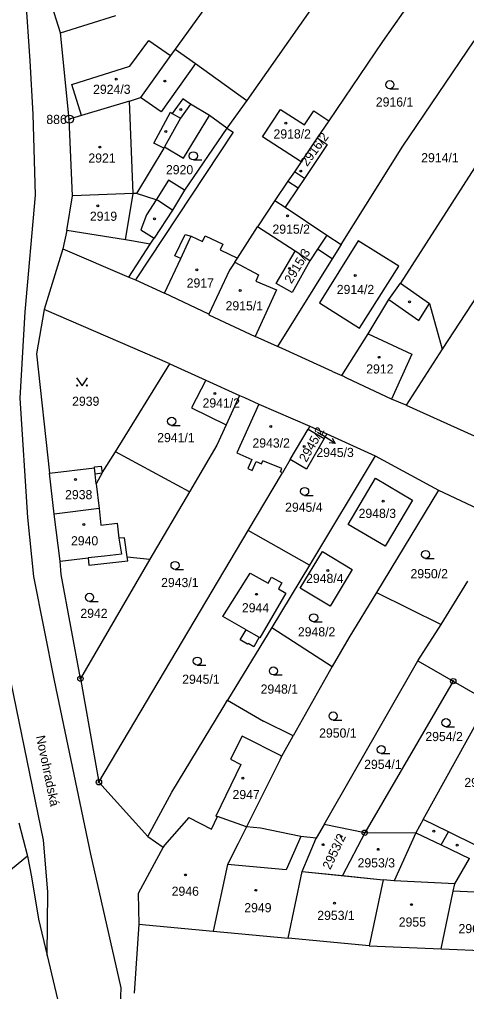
# Model space of a CAD drawing. Extents: x -755819 to -753140, y -1169796 to -1166000.
# Drawn here: x -754221.9 to -754138.8, y -1168994.1 to -1168813.6 of the extents above; entities that cross this region are included whole.
import ezdxf

# ---------------------------------------------------------------- set-up
doc = ezdxf.new("R2010")
doc.units = 0
for name, color, linetype in [('Vrstva 1', 7, 'Continuous'), ('Vrstva 15', 7, 'Continuous'), ('Vrstva 16', 7, 'Continuous'), ('Vrstva 17', 7, 'Continuous'), ('Vrstva 18', 7, 'Continuous'), ('Vrstva 19', 7, 'Continuous'), ('Vrstva 24', 7, 'Continuous'), ('Vrstva 25', 7, 'Continuous'), ('Vrstva 4', 7, 'Continuous'), ('Vrstva 6', 7, 'Continuous')]:
    doc.layers.add(name, color=color, linetype=linetype)

msp = doc.modelspace()

# ---------------------------------------------------------------- linework, layer by layer
at = {"layer": 'Vrstva 1'}
for p, q in [((-754136.85, -1168741.61), (-754192.93, -1168819.06)), ((-754133.92, -1168763.44), (-754179.64, -1168828.63)), ((-754146.29, -1168806.16), (-754154.42, -1168817.65)), ((-754219.86, -1168821.22), (-754220.85, -1168806.9)), ((-754214.24, -1168816.05), (-754216.13, -1168809.96)), ((-754214.24, -1168816.05), (-754203.93, -1168812.84)), ((-754212.59, -1168832.08), (-754214.24, -1168816.05)), ((-754201.33, -1168822.27), (-754197.85, -1168817.45)), ((-754197.85, -1168817.45), (-754193.78, -1168820.25)), ((-754154.42, -1168817.65), (-754164.37, -1168832.36)), ((-754150.61, -1168837.08), (-754137.39, -1168817.51)), ((-754193.78, -1168820.25), (-754199.34, -1168828.07)), ((-754192.93, -1168819.06), (-754193.78, -1168820.25)), ((-754192.93, -1168819.06), (-754189.14, -1168821.75)), ((-754219.32, -1168831.15), (-754219.86, -1168821.22)), ((-754212.1, -1168825.64), (-754201.33, -1168822.27)), ((-754189.14, -1168821.75), (-754179.64, -1168828.63)), ((-754125.69, -1168822.97), (-754151.06, -1168862.5)), ((-754210.35, -1168831.41), (-754212.1, -1168825.64)), ((-754201.39, -1168828.73), (-754199.34, -1168828.07)), ((-754201.39, -1168828.73), (-754210.35, -1168831.41)), ((-754190.1, -1168829.27), (-754191.92, -1168831.87)), ((-754186.53, -1168831.4), (-754190.1, -1168829.27)), ((-754179.64, -1168828.63), (-754183.32, -1168833.74)), ((-754218.86, -1168846.18), (-754219.32, -1168831.15)), ((-754210.35, -1168831.41), (-754212.59, -1168832.08)), ((-754183.32, -1168833.74), (-754186.53, -1168831.4)), ((-754176.7, -1168835.38), (-754173.37, -1168830.26)), ((-754173.37, -1168830.26), (-754168.91, -1168833.15)), ((-754168.91, -1168833.15), (-754167.16, -1168830.53)), ((-754167.16, -1168830.53), (-754164.37, -1168832.36)), ((-754114.82, -1168830.95), (-754143.31, -1168874.8)), ((-754211.99, -1168846.33), (-754212.59, -1168832.08)), ((-754191.92, -1168831.87), (-754194.89, -1168837.21)), ((-754164.37, -1168832.36), (-754166.53, -1168835.55)), ((-754183.32, -1168833.74), (-754182.18, -1168834.49)), ((-754169.55, -1168840.03), (-754176.7, -1168835.38)), ((-754166.53, -1168835.55), (-754169.55, -1168840.03)), ((-754164.7, -1168836.76), (-754168.93, -1168843.1)), ((-754166.53, -1168835.55), (-754164.7, -1168836.76)), ((-754162.11, -1168855.33), (-754150.61, -1168837.08)), ((-754195.05, -1168837.49), (-754200.11, -1168845.86)), ((-754195.05, -1168837.49), (-754194.89, -1168837.21)), ((-754169.55, -1168840.03), (-754170.79, -1168841.86)), ((-754170.79, -1168841.86), (-754171.97, -1168843.6)), ((-754171.97, -1168843.6), (-754174.39, -1168847.17)), ((-754168.93, -1168843.1), (-754170.09, -1168844.85)), ((-754200.75, -1168845.85), (-754211.99, -1168846.33)), ((-754200.11, -1168845.86), (-754200.75, -1168845.85)), ((-754196.46, -1168847.04), (-754200.11, -1168845.86)), ((-754170.09, -1168844.85), (-754172.49, -1168848.44)), ((-754220.81, -1168867.88), (-754218.86, -1168846.18)), ((-754213.06, -1168852.74), (-754211.99, -1168846.33)), ((-754196.12, -1168847.15), (-754196.46, -1168847.04)), ((-754193.4, -1168848.95), (-754196.12, -1168847.15)), ((-754174.39, -1168847.17), (-754177.61, -1168852.08)), ((-754174.39, -1168847.17), (-754172.49, -1168848.44)), ((-754193.4, -1168848.95), (-754196.86, -1168854.19)), ((-754172.49, -1168848.44), (-754164.74, -1168853.6)), ((-754213.06, -1168852.74), (-754213.78, -1168856.15)), ((-754181.35, -1168857.86), (-754177.61, -1168852.08)), ((-754170.66, -1168856.6), (-754177.61, -1168852.08)), ((-754197.59, -1168855.27), (-754196.86, -1168854.19)), ((-754192.98, -1168857.44), (-754191.07, -1168853.47)), ((-754191.07, -1168853.47), (-754189.97, -1168853.83)), ((-754189.97, -1168853.83), (-754187.88, -1168854.8)), ((-754187.88, -1168854.8), (-754187.38, -1168853.71)), ((-754187.38, -1168853.71), (-754184.07, -1168855.26)), ((-754158.94, -1168854.67), (-754166.09, -1168866.18)), ((-754164.74, -1168853.6), (-754162.11, -1168855.33)), ((-754151.36, -1168859.38), (-754158.94, -1168854.67)), ((-754213.78, -1168856.15), (-754217.27, -1168867.41)), ((-754213.78, -1168856.15), (-754201.51, -1168861.39)), ((-754201.51, -1168861.39), (-754197.59, -1168855.27)), ((-754184.07, -1168855.26), (-754184.58, -1168856.34)), ((-754184.58, -1168856.34), (-754181.35, -1168857.86)), ((-754174.14, -1168862.58), (-754170.66, -1168856.6)), ((-754167.89, -1168858.4), (-754170.66, -1168856.6)), ((-754166.47, -1168856.23), (-754167.89, -1168858.4)), ((-754163.79, -1168857.99), (-754166.47, -1168856.23)), ((-754162.11, -1168855.33), (-754163.79, -1168857.99)), ((-754194.9, -1168864.38), (-754191.89, -1168857.95)), ((-754191.89, -1168857.95), (-754192.98, -1168857.44)), ((-754181.85, -1168858.63), (-754182.83, -1168860.14)), ((-754181.85, -1168858.63), (-754181.35, -1168857.86)), ((-754163.79, -1168857.99), (-754173.94, -1168874.28)), ((-754167.89, -1168858.4), (-754171.21, -1168864.24)), ((-754182.83, -1168860.14), (-754186.66, -1168868.26)), ((-754158.71, -1168870.89), (-754151.36, -1168859.38)), ((-754201.51, -1168861.39), (-754200.31, -1168861.9)), ((-754200.31, -1168861.9), (-754194.9, -1168864.38)), ((-754171.21, -1168864.24), (-754174.14, -1168862.58)), ((-754153.22, -1168865.58), (-754151.06, -1168862.5)), ((-754151.06, -1168862.5), (-754145.68, -1168866.28)), ((-754186.66, -1168868.26), (-754194.9, -1168864.38)), ((-754157.08, -1168871.93), (-754153.22, -1168865.58)), ((-754217.27, -1168867.41), (-754218.71, -1168875.67)), ((-754193.91, -1168877.5), (-754217.27, -1168867.41)), ((-754166.09, -1168866.18), (-754158.71, -1168870.89)), ((-754145.68, -1168866.28), (-754143.31, -1168874.8)), ((-754221.75, -1168883.91), (-754220.81, -1168867.88)), ((-754186.66, -1168868.26), (-754186.65, -1168868.38)), ((-754186.65, -1168868.38), (-754178.04, -1168872.44)), ((-754173.94, -1168874.28), (-754178.04, -1168872.44)), ((-754161.98, -1168879.7), (-754157.08, -1168871.93)), ((-754173.08, -1168874.67), (-754173.94, -1168874.28)), ((-754163.71, -1168878.92), (-754173.08, -1168874.67)), ((-754143.31, -1168874.8), (-754149.99, -1168885.17)), ((-754218.71, -1168875.67), (-754216.29, -1168897.79)), ((-754204.02, -1168893.86), (-754193.91, -1168877.5)), ((-754193.91, -1168877.5), (-754187.26, -1168880.51)), ((-754163.71, -1168878.92), (-754161.98, -1168879.7)), ((-754160.89, -1168880.2), (-754161.98, -1168879.7)), ((-754152.72, -1168884.08), (-754160.89, -1168880.2)), ((-754187.26, -1168880.51), (-754189.89, -1168885.66)), ((-754187.26, -1168880.51), (-754180.97, -1168883.36)), ((-754220.33, -1168906.05), (-754221.75, -1168883.91)), ((-754180.97, -1168883.36), (-754183.48, -1168888.85)), ((-754180.97, -1168883.36), (-754180.05, -1168883.77)), ((-754180.05, -1168883.77), (-754177.4, -1168884.97)), ((-754189.89, -1168885.66), (-754183.48, -1168888.85)), ((-754177.4, -1168884.97), (-754181.48, -1168894.03)), ((-754177.4, -1168884.97), (-754167.9, -1168889.1)), ((-754149.99, -1168885.17), (-754152.72, -1168884.08)), ((-754149.99, -1168885.17), (-754137.39, -1168890.89)), ((-754183.48, -1168888.85), (-754185.2, -1168892.6)), ((-754167.9, -1168889.1), (-754168.21, -1168889.62)), ((-754167.9, -1168889.1), (-754164.77, -1168890.51)), ((-754171.56, -1168895.27), (-754168.21, -1168889.62)), ((-754168.21, -1168889.62), (-754165.24, -1168891.37)), ((-754164.77, -1168890.51), (-754165.24, -1168891.37)), ((-754164.77, -1168890.51), (-754155.75, -1168894.57)), ((-754185.2, -1168892.6), (-754190.26, -1168901.28)), ((-754165.24, -1168891.37), (-754168.56, -1168897.05)), ((-754206.51, -1168897.77), (-754204.02, -1168893.86)), ((-754190.26, -1168901.28), (-754204.02, -1168893.86)), ((-754181.48, -1168894.03), (-754178.68, -1168895.28)), ((-754155.75, -1168894.57), (-754167.99, -1168914.86)), ((-754155.75, -1168894.57), (-754143.99, -1168900.98)), ((-754207.94, -1168896.64), (-754206.7, -1168896.51)), ((-754207.92, -1168896.83), (-754207.94, -1168896.64)), ((-754206.7, -1168896.51), (-754206.51, -1168897.77)), ((-754178.68, -1168895.28), (-754179.42, -1168896.94)), ((-754178.62, -1168897.3), (-754177.87, -1168895.64)), ((-754177.87, -1168895.64), (-754176.9, -1168896.07)), ((-754176.9, -1168896.07), (-754176.65, -1168895.5)), ((-754173.12, -1168896.91), (-754176.65, -1168895.5)), ((-754171.56, -1168895.27), (-754173.01, -1168897.72)), ((-754168.56, -1168897.05), (-754171.56, -1168895.27)), ((-754216.29, -1168897.79), (-754207.92, -1168896.83)), ((-754215.38, -1168905.39), (-754216.29, -1168897.79)), ((-754206.51, -1168897.77), (-754207.58, -1168899.79)), ((-754179.42, -1168896.94), (-754178.62, -1168897.3)), ((-754179.36, -1168908.42), (-754173.01, -1168897.72)), ((-754173.39, -1168897.55), (-754173.12, -1168896.91)), ((-754173.01, -1168897.72), (-754173.39, -1168897.55)), ((-754207.58, -1168899.79), (-754207.05, -1168904.36)), ((-754160.81, -1168907.33), (-754155.71, -1168898.74)), ((-754155.71, -1168898.74), (-754148.85, -1168902.82)), ((-754190.26, -1168901.28), (-754197.65, -1168913.76)), ((-754143.99, -1168900.98), (-754155.55, -1168919.94)), ((-754143.99, -1168900.98), (-754134.18, -1168905.59)), ((-754148.85, -1168902.82), (-754153.94, -1168911.37)), ((-754207.05, -1168904.36), (-754215.38, -1168905.39)), ((-754214.32, -1168914.14), (-754215.38, -1168905.39)), ((-754219.18, -1168916.98), (-754220.33, -1168906.05)), ((-754153.94, -1168911.37), (-754160.81, -1168907.33)), ((-754207.09, -1168955.18), (-754179.36, -1168908.42)), ((-754167.99, -1168914.86), (-754179.36, -1168908.42)), ((-754169.71, -1168919.16), (-754165.58, -1168912.32)), ((-754165.58, -1168912.32), (-754160.02, -1168915.67)), ((-754214.32, -1168914.14), (-754209.09, -1168913.55)), ((-754214.09, -1168916.61), (-754214.32, -1168914.14)), ((-754197.65, -1168913.76), (-754210.52, -1168935.95)), ((-754209.09, -1168913.55), (-754208.94, -1168914.87)), ((-754208.94, -1168914.87), (-754201.75, -1168914.05)), ((-754201.75, -1168914.05), (-754201.86, -1168913.31)), ((-754201.86, -1168913.31), (-754197.65, -1168913.76)), ((-754184.07, -1168924.39), (-754179.02, -1168916.37)), ((-754179.02, -1168916.37), (-754175.65, -1168918.24)), ((-754167.99, -1168914.86), (-754174.99, -1168926.47)), ((-754160.02, -1168915.67), (-754164.15, -1168922.51)), ((-754215.32, -1168936.3), (-754219.18, -1168916.98)), ((-754210.52, -1168935.95), (-754214.09, -1168916.61)), ((-754175.65, -1168918.24), (-754175.04, -1168917.14)), ((-754175.04, -1168917.14), (-754173.14, -1168918.19)), ((-754173.14, -1168918.19), (-754173.76, -1168919.3)), ((-754143.51, -1168925.89), (-754138.57, -1168917.84)), ((-754217.41, -1168965.95), (-754226.89, -1168919.78)), ((-754172.38, -1168920.07), (-754177.19, -1168928.35)), ((-754173.76, -1168919.3), (-754172.38, -1168920.07)), ((-754164.15, -1168922.51), (-754169.71, -1168919.16)), ((-754155.55, -1168919.94), (-754160.69, -1168928.38)), ((-754155.55, -1168919.94), (-754143.51, -1168925.89)), ((-754179.75, -1168926.88), (-754184.07, -1168924.39)), ((-754174.99, -1168926.47), (-754183.19, -1168939.96)), ((-754180.84, -1168928.77), (-754179.75, -1168926.88)), ((-754174.99, -1168926.47), (-754163.74, -1168933.69)), ((-754147.84, -1168932.63), (-754143.51, -1168925.89)), ((-754179.48, -1168929.56), (-754180.84, -1168928.77)), ((-754177.33, -1168928.27), (-754178.33, -1168930.02)), ((-754177.19, -1168928.35), (-754177.33, -1168928.27)), ((-754160.69, -1168928.38), (-754163.74, -1168933.69)), ((-754179.39, -1168929.41), (-754179.48, -1168929.56)), ((-754178.33, -1168930.02), (-754179.39, -1168929.41)), ((-754165.27, -1168963.02), (-754147.84, -1168932.63)), ((-754147.84, -1168932.63), (-754141.28, -1168936.42)), ((-754163.74, -1168933.69), (-754170.99, -1168946.57)), ((-754208.62, -1168968.52), (-754215.32, -1168936.3)), ((-754210.52, -1168935.95), (-754207.09, -1168955.18)), ((-754141.28, -1168936.42), (-754157.71, -1168964.56)), ((-754141.28, -1168936.42), (-754134.7, -1168940.22)), ((-754184.02, -1168941.33), (-754183.19, -1168939.96)), ((-754183.19, -1168939.96), (-754176.5, -1168943.87)), ((-754193.57, -1168957.06), (-754184.02, -1168941.33)), ((-754146.85, -1168962.09), (-754134.7, -1168940.22)), ((-754170.99, -1168946.57), (-754176.5, -1168943.87)), ((-754173.1, -1168950.33), (-754170.99, -1168946.57)), ((-754173.22, -1168950.54), (-754173.46, -1168951.1)), ((-754173.22, -1168950.54), (-754173.1, -1168950.33)), ((-754173.46, -1168951.1), (-754179.65, -1168963.44)), ((-754207.09, -1168955.18), (-754198.03, -1168965.25)), ((-754198.03, -1168965.25), (-754193.57, -1168957.06)), ((-754186.18, -1168963.91), (-754185.09, -1168961.56)), ((-754179.65, -1168963.44), (-754185.09, -1168961.56)), ((-754221.97, -1168962.73), (-754220.37, -1168968.93)), ((-754190.37, -1168961.75), (-754194.92, -1168966.84)), ((-754190.37, -1168961.75), (-754186.18, -1168963.91)), ((-754179.65, -1168963.44), (-754181.22, -1168966.57)), ((-754177.05, -1168963.73), (-754179.65, -1168963.44)), ((-754165.27, -1168963.02), (-754166.72, -1168965.55)), ((-754157.71, -1168964.56), (-754165.27, -1168963.02)), ((-754146.85, -1168962.09), (-754148.23, -1168964.57)), ((-754142.15, -1168964.42), (-754146.85, -1168962.09)), ((-754169.61, -1168965.25), (-754177.05, -1168963.73)), ((-754157.71, -1168964.56), (-754161.85, -1168972.52)), ((-754157.21, -1168964.66), (-754157.71, -1168964.56)), ((-754148.23, -1168964.57), (-754157.21, -1168964.66)), ((-754148.23, -1168964.57), (-754152.24, -1168973.52)), ((-754136.78, -1168967.08), (-754142.15, -1168964.42)), ((-754216.6, -1168975.56), (-754217.41, -1168965.95)), ((-754198.03, -1168965.25), (-754195.15, -1168967.26)), ((-754194.92, -1168966.84), (-754195.15, -1168967.26)), ((-754181.22, -1168966.57), (-754183.18, -1168970.46)), ((-754166.72, -1168965.55), (-754169.61, -1168965.25)), ((-754169.36, -1168971.74), (-754166.72, -1168965.55)), ((-754202.95, -1168993.33), (-754208.62, -1168968.52)), ((-754195.15, -1168967.26), (-754199.79, -1168975.85)), ((-754220.37, -1168968.93), (-754230.48, -1168977.13)), ((-754220.37, -1168968.93), (-754219.59, -1168972.78)), ((-754183.18, -1168970.46), (-754185.88, -1168982.82)), ((-754140.98, -1168974.02), (-754138.26, -1168969.34)), ((-754171.93, -1168984.11), (-754169.36, -1168971.74)), ((-754169.36, -1168971.74), (-754161.85, -1168972.52)), ((-754219.59, -1168972.78), (-754218.33, -1168980.6)), ((-754161.85, -1168972.52), (-754154.29, -1168973.31)), ((-754154.29, -1168973.31), (-754156.86, -1168985.56)), ((-754152.24, -1168973.52), (-754154.29, -1168973.31)), ((-754141.28, -1168975.43), (-754140.98, -1168974.02)), ((-754216.71, -1168987.36), (-754216.6, -1168975.56)), ((-754199.79, -1168975.85), (-754199.65, -1168981.56)), ((-754143.51, -1168986.09), (-754141.28, -1168975.43)), ((-754218.33, -1168980.6), (-754216.71, -1168987.36)), ((-754199.65, -1168981.56), (-754200.57, -1168994.32)), ((-754199.65, -1168981.56), (-754185.88, -1168982.82)), ((-754185.88, -1168982.82), (-754171.93, -1168984.11)), ((-754156.86, -1168985.56), (-754171.93, -1168984.11)), ((-754156.86, -1168985.56), (-754143.51, -1168986.09)), ((-754143.51, -1168986.09), (-754133.11, -1168986.56)), ((-754216.71, -1168987.36), (-754214.2, -1168997.83)), ((-754203.67, -1169010.81), (-754202.95, -1168993.33))]:
    msp.add_line(p, q, dxfattribs=at)
at = {"layer": 'Vrstva 16'}
for p in [(-754166.47, -1168890.18), (-754163.18, -1168892.28)]:
    msp.add_line(p, (-754165.71, -1168890.67), dxfattribs=at)
msp.add_lwpolyline([(-754163.76, -1168891.32), (-754163.18, -1168892.28), (-754164.29, -1168892.17)], dxfattribs=at)
at = {"layer": 'Vrstva 24'}
for centre, radius in [((-754212.59, -1168832.08), 0.75), ((-754212.59, -1168832.08), 0.1), ((-754210.52, -1168935.95), 0.5), ((-754210.52, -1168935.95), 0.1), ((-754141.28, -1168936.42), 0.5), ((-754141.28, -1168936.42), 0.1), ((-754207.09, -1168955.18), 0.5), ((-754207.09, -1168955.18), 0.1), ((-754157.71, -1168964.56), 0.5), ((-754157.71, -1168964.56), 0.1)]:
    msp.add_circle(centre, radius, dxfattribs=at)
at = {"layer": 'Vrstva 25'}
for p, q in [((-754153.04, -1168826.43), (-754151.44, -1168826.43)), ((-754189.55, -1168839.64), (-754187.95, -1168839.64)), ((-754211.23, -1168880.09), (-754210.23, -1168881.59)), ((-754210.23, -1168881.59), (-754209.23, -1168880.09)), ((-754193.58, -1168888.93), (-754191.98, -1168888.93)), ((-754168.88, -1168901.95), (-754167.28, -1168901.95)), ((-754146.41, -1168913.65), (-754144.81, -1168913.65)), ((-754192.95, -1168915.69), (-754191.35, -1168915.69)), ((-754208.83, -1168921.61), (-754207.23, -1168921.61)), ((-754167.2, -1168925.4), (-754165.6, -1168925.4)), ((-754188.82, -1168933.44), (-754187.22, -1168933.44)), ((-754174.68, -1168935.27), (-754173.08, -1168935.27)), ((-754163.59, -1168943.64), (-754161.99, -1168943.64)), ((-754142.62, -1168944.88), (-754141.02, -1168944.88)), ((-754154.64, -1168949.87), (-754153.04, -1168949.87))]:
    msp.add_line(p, q, dxfattribs=at)
for points in [[(-754161.98, -1168965.11), (-754161.89, -1168965.26), (-754161.98, -1168965.41), (-754162.16, -1168965.41), (-754162.25, -1168965.26), (-754162.16, -1168965.11)], [(-754165.35, -1168966.62), (-754165.26, -1168966.77), (-754165.35, -1168966.92), (-754165.53, -1168966.92), (-754165.62, -1168966.77), (-754165.53, -1168966.62)], [(-754155.13, -1168967.49), (-754155.04, -1168967.64), (-754155.13, -1168967.79), (-754155.31, -1168967.79), (-754155.4, -1168967.64), (-754155.31, -1168967.49)]]:
    msp.add_lwpolyline(points, close=True, dxfattribs=at)
for centre, radius in [((-754203.86, -1168824.67), 0.175), ((-754194.82, -1168825), 0.175), ((-754153.04, -1168825.68), 0.75), ((-754191.87, -1168830.27), 0.175), ((-754172.39, -1168832.82), 0.175), ((-754194.68, -1168834.35), 0.175), ((-754206.9, -1168837.25), 0.175), ((-754189.55, -1168838.89), 0.75), ((-754169.61, -1168841.71), 0.175), ((-754207.32, -1168848.19), 0.175), ((-754196.76, -1168850.6), 0.175), ((-754172.03, -1168850.01), 0.175), ((-754188.92, -1168860.04), 0.175), ((-754171.71, -1168859.78), 0.175), ((-754159.47, -1168861.12), 0.175), ((-754180.85, -1168863.89), 0.175), ((-754149.38, -1168866), 0.175), ((-754155.06, -1168876.29), 0.175), ((-754211.13, -1168881.54), 0.112), ((-754209.33, -1168881.54), 0.112), ((-754185.53, -1168883.02), 0.175), ((-754193.58, -1168888.18), 0.75), ((-754175.18, -1168889.14), 0.175), ((-754168.94, -1168892.85), 0.175), ((-754211.44, -1168898.97), 0.175), ((-754168.88, -1168901.2), 0.75), ((-754154.28, -1168903.02), 0.175), ((-754209.91, -1168907.33), 0.175), ((-754146.41, -1168912.9), 0.75), ((-754192.95, -1168914.94), 0.75), ((-754164.57, -1168915.87), 0.175), ((-754208.83, -1168920.86), 0.75), ((-754177.81, -1168920.3), 0.175), ((-754167.2, -1168924.65), 0.75), ((-754188.82, -1168932.69), 0.75), ((-754174.68, -1168934.52), 0.75), ((-754163.59, -1168942.89), 0.75), ((-754142.62, -1168944.13), 0.75), ((-754154.64, -1168949.12), 0.75), ((-754180.33, -1168954.45), 0.175), ((-754144.88, -1168964.29), 0.175), ((-754140.53, -1168966.89), 0.175), ((-754190.99, -1168972.4), 0.175), ((-754177.94, -1168975.25), 0.175), ((-754163.32, -1168977.63), 0.175), ((-754149.02, -1168977.91), 0.175)]:
    msp.add_circle(centre, radius, dxfattribs=at)
at = {"layer": 'Vrstva 4'}
for p, q in [((-754189.14, -1168821.75), (-754195.51, -1168830.74)), ((-754195.51, -1168830.74), (-754199.34, -1168828.07)), ((-754200.75, -1168845.85), (-754201.39, -1168828.73)), ((-754191.53, -1168828.33), (-754193.46, -1168831.01)), ((-754190.1, -1168829.27), (-754191.53, -1168828.33)), ((-754196.92, -1168836.53), (-754193.82, -1168830.81)), ((-754193.82, -1168830.81), (-754193.46, -1168831.01)), ((-754193.46, -1168831.01), (-754191.92, -1168831.87)), ((-754191.4, -1168839.32), (-754186.53, -1168831.4)), ((-754183.32, -1168833.74), (-754191.19, -1168845.27)), ((-754195.05, -1168837.49), (-754196.92, -1168836.53)), ((-754194.89, -1168837.21), (-754191.4, -1168839.32)), ((-754168.93, -1168843.1), (-754170.79, -1168841.86)), ((-754194.14, -1168843.4), (-754196.46, -1168847.04)), ((-754191.19, -1168845.27), (-754194.14, -1168843.4)), ((-754171.97, -1168843.6), (-754170.09, -1168844.85)), ((-754202.16, -1168854.49), (-754200.75, -1168845.85)), ((-754191.19, -1168845.27), (-754193.4, -1168848.95)), ((-754196.46, -1168847.04), (-754198.24, -1168849.82)), ((-754198.24, -1168849.82), (-754199.3, -1168852.65)), ((-754202.16, -1168854.49), (-754213.06, -1168852.74)), ((-754199.3, -1168852.65), (-754196.86, -1168854.19)), ((-754201.04, -1168854.66), (-754202.16, -1168854.49)), ((-754197.59, -1168855.27), (-754201.04, -1168854.66)), ((-754191.89, -1168857.95), (-754190.19, -1168854.3)), ((-754190.19, -1168854.3), (-754189.97, -1168853.83)), ((-754164.74, -1168853.6), (-754166.47, -1168856.23)), ((-754181.85, -1168858.63), (-754177.44, -1168861.01)), ((-754177.44, -1168861.01), (-754177.93, -1168862.18)), ((-754177.93, -1168862.18), (-754174.09, -1168863.78)), ((-754174.09, -1168863.78), (-754178.04, -1168872.44)), ((-754153.22, -1168865.58), (-754147.64, -1168869.48)), ((-754147.64, -1168869.48), (-754145.68, -1168866.28)), ((-754157.08, -1168871.93), (-754148.95, -1168875.73)), ((-754148.95, -1168875.73), (-754152.72, -1168884.08)), ((-754207.79, -1168897.92), (-754207.92, -1168896.83)), ((-754207.79, -1168897.92), (-754206.51, -1168897.77)), ((-754207.58, -1168899.79), (-754207.79, -1168897.92)), ((-754207.05, -1168904.36), (-754206.74, -1168907.44)), ((-754206.74, -1168907.44), (-754203.71, -1168907.07)), ((-754203.71, -1168907.07), (-754203.37, -1168909.9)), ((-754202.37, -1168909.78), (-754203.37, -1168909.9)), ((-754203.37, -1168909.9), (-754202.9, -1168912.85)), ((-754201.86, -1168913.31), (-754202.37, -1168909.78)), ((-754202.9, -1168912.85), (-754206.04, -1168913.2)), ((-754206.04, -1168913.2), (-754209.09, -1168913.55)), ((-754179.75, -1168926.88), (-754177.33, -1168928.27)), ((-754180.49, -1168946.63), (-754182.64, -1168950.93)), ((-754173.1, -1168950.33), (-754180.49, -1168946.63)), ((-754180.74, -1168951.88), (-754185.37, -1168961.46)), ((-754182.64, -1168950.93), (-754180.74, -1168951.88)), ((-754185.37, -1168961.46), (-754185.09, -1168961.56)), ((-754148.23, -1168964.57), (-754143.52, -1168966.83)), ((-754143.52, -1168966.83), (-754142.15, -1168964.42)), ((-754169.61, -1168965.25), (-754172.33, -1168971.47)), ((-754143.52, -1168966.83), (-754138.26, -1168969.34)), ((-754172.33, -1168971.47), (-754183.18, -1168970.46)), ((-754169.36, -1168971.74), (-754154.29, -1168973.31)), ((-754140.98, -1168974.02), (-754152.24, -1168973.52)), ((-754133.98, -1168975.74), (-754141.28, -1168975.43))]:
    msp.add_line(p, q, dxfattribs=at)
at = {"layer": 'Vrstva 6'}
msp.add_line((-754182.18, -1168834.49), (-754200.31, -1168861.9), dxfattribs=at)

# ---------------------------------------------------------------- texts
at = {"layer": 'Vrstva 15'}
msp.add_text('Novohradská', height=1.7, rotation=281.7233, dxfattribs=at).set_placement((-754218.8, -1168946.67))
at = {"layer": 'Vrstva 16'}
msp.add_text('2945/3', height=1.7, dxfattribs=at).set_placement((-754166.7, -1168894.81))
at = {"layer": 'Vrstva 17'}
msp.add_text('886', height=1.7, dxfattribs=at).set_placement((-754216.86, -1168832.98))
at = {"layer": 'Vrstva 18'}
for s, height, p in [('2916/1', 1.7, (-754155.65, -1168829.74)), ('2914/1', 1.7, (-754147.22, -1168840.09)), ('2920', 1.7, (-754194.64, -1168842.31)), ('2939', 1.7, (-754212.07, -1168885.3)), ('2941/1', 1.7, (-754196.26, -1168892.05)), ('2945/3', 0.1, (-754166.72, -1168890.18)), ('2945/4', 1.7, (-754172.5, -1168904.98)), ('2950/2', 1.7, (-754149.21, -1168917.32)), ('2943/1', 1.7, (-754195.54, -1168918.96)), ('2942', 1.7, (-754210.54, -1168924.67)), ('2948/2', 1.7, (-754170.13, -1168928.11)), ('2945/1', 1.7, (-754191.62, -1168936.91)), ('2948/1', 1.7, (-754177.05, -1168938.74)), ('2950/1', 1.7, (-754166.18, -1168946.9)), ('2954/2', 1.7, (-754146.45, -1168947.55)), ('2954/1', 1.7, (-754157.82, -1168952.72)), ('2956', 1.7, (-754139.21, -1168956.08))]:
    msp.add_text(s, height=height, dxfattribs=at).set_placement(p)
at = {"layer": 'Vrstva 19'}
for s, p in [('2924/3', (-754208.17, -1168827.38)), ('2918/2', (-754174.66, -1168835.67)), ('2921', (-754209.05, -1168840.15)), ('2919', (-754208.77, -1168850.95)), ('2915/2', (-754174.85, -1168853.35)), ('2917', (-754190.79, -1168863.34)), ('2914/2', (-754162.91, -1168864.55)), ('2915/1', (-754183.56, -1168867.58)), ('2912', (-754157.43, -1168879.3)), ('2941/2', (-754187.84, -1168885.62)), ('2943/2', (-754178.57, -1168893.05)), ('2938', (-754213.37, -1168902.64)), ('2948/3', (-754158.85, -1168906.12)), ('2940', (-754212.28, -1168911.21)), ('2948/4', (-754168.61, -1168918.2)), ('2944', (-754180.53, -1168923.65)), ('2947', (-754182.27, -1168958.32)), ('2953/3', (-754159.04, -1168971)), ('2946', (-754193.58, -1168976.27)), ('2949', (-754180.09, -1168979.33)), ('2953/1', (-754166.53, -1168980.76)), ('2955', (-754151.39, -1168981.99)), ('2960', (-754140.29, -1168983.21))]:
    msp.add_text(s, height=1.7, dxfattribs=at).set_placement(p)
for s, rotation, p in [('2916/2', 53.858, (-754168.41, -1168840.97)), ('2915/3', 59.2438, (-754171.31, -1168862.74)), ('2945/2', 60.2179, (-754168.56, -1168895.9)), ('2953/2', 64.8015, (-754164.12, -1168971.54))]:
    msp.add_text(s, height=1.7, rotation=rotation, dxfattribs=at).set_placement(p)

doc.saveas('drawing.dxf')
